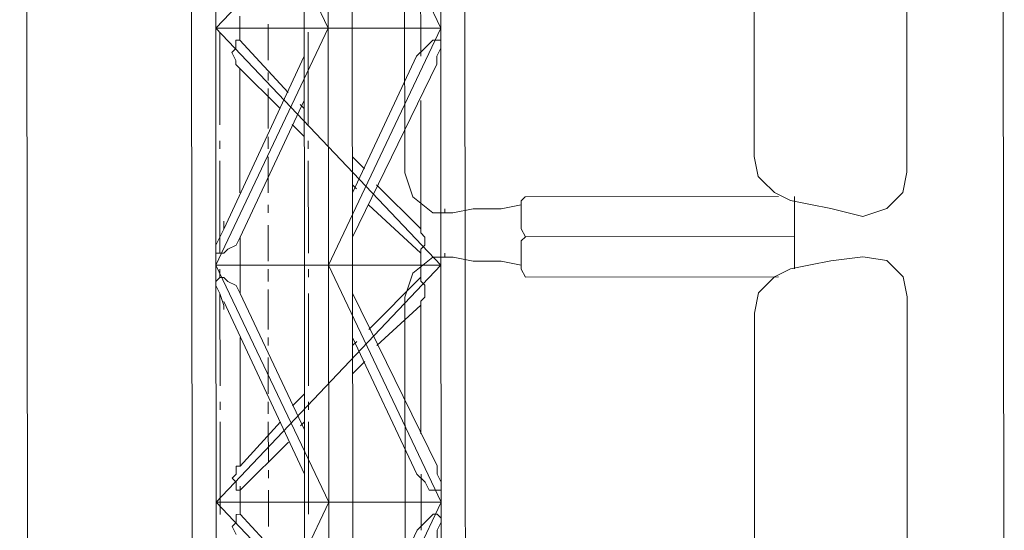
# Model space of a CAD drawing. Header units: inches. Extents: x -5850 to 5646, y 8947 to 13007.
# Tile 262 of 548: x -3189 to -3085, y 10535 to 10589. Entities that reach past the tile are written whole.
import ezdxf

# ---------------------------------------------------------------- set-up
doc = ezdxf.new("R2010")
doc.units = ezdxf.units.IN
doc.header["$MEASUREMENT"] = 0
doc.layers.add('at_Entity', color=7, linetype='Continuous')

msp = doc.modelspace()

# ---------------------------------------------------------------- linework, layer by layer
at = {"layer": 'at_Entity', "color": 7, "lineweight": 20}
for p, q in [((-3188.61, 11435.42), (-3187.75, 10467.28)), ((-3085.97, 11435.09), (-3085.11, 10467.37)), ((-3170.57, 10613.02), (-3170.54, 10588.1)), ((-3168.03, 10613.02), (-3156.18, 10588.11)), ((-3168.01, 10588.1), (-3168.03, 10613.02)), ((-3144.37, 10613.04), (-3168.01, 10588.1)), ((-3158.74, 10613.03), (-3158.72, 10588.11)), ((-3156.2, 10613.03), (-3144.35, 10588.12)), ((-3156.18, 10588.11), (-3156.2, 10613.03)), ((-3153.65, 10588.11), (-3153.67, 10613.03)), ((-3144.35, 10588.12), (-3144.37, 10613.04)), ((-3141.82, 10588.12), (-3141.84, 10613.05)), ((-3148.14, 10572.91), (-3148.17, 10607.97)), ((-3095.34, 10572.96), (-3095.37, 10608.02)), ((-3111.39, 10574.63), (-3111.42, 10606.31)), ((-3146.47, 10591.08), (-3146.46, 10588.12)), ((-3165.47, 10588.1), (-3165.48, 10589.37)), ((-3170.54, 10588.1), (-3170.52, 10563.18)), ((-3168.01, 10588.1), (-3144.35, 10588.12)), ((-3167.98, 10563.18), (-3168.01, 10588.1)), ((-3144.33, 10563.2), (-3168.01, 10588.1)), ((-3156.18, 10588.11), (-3167.98, 10563.18)), ((-3167.57, 10577.96), (-3167.58, 10587.68)), ((-3165.47, 10586.84), (-3165.47, 10588.1)), ((-3158.72, 10588.11), (-3158.69, 10563.19)), ((-3158.28, 10577.97), (-3158.29, 10587.69)), ((-3156.16, 10563.19), (-3156.18, 10588.11)), ((-3144.35, 10588.12), (-3156.16, 10563.19)), ((-3153.62, 10563.19), (-3153.65, 10588.11)), ((-3146.46, 10588.12), (-3146.46, 10585.16)), ((-3144.33, 10563.2), (-3144.35, 10588.12)), ((-3141.8, 10563.2), (-3141.82, 10588.12)), ((-3165.89, 10585.99), (-3165.89, 10586.84)), ((-3165.89, 10586.84), (-3165.47, 10586.84)), ((-3165.47, 10586.84), (-3160.4, 10581.35)), ((-3145.62, 10586.43), (-3146.04, 10586.01)), ((-3145.2, 10586.86), (-3145.62, 10586.43)), ((-3144.35, 10586.86), (-3145.2, 10586.86)), ((-3144.35, 10586.01), (-3144.35, 10586.86)), ((-3166.31, 10585.57), (-3165.89, 10585.99)), ((-3165.89, 10584.72), (-3166.31, 10585.57)), ((-3146.04, 10586.01), (-3146.89, 10585.16)), ((-3144.77, 10585.17), (-3144.35, 10586.01)), ((-3158.71, 10585.15), (-3167.15, 10566.98)), ((-3165.89, 10584.3), (-3165.89, 10584.72)), ((-3153.63, 10570.8), (-3146.89, 10585.16)), ((-3144.77, 10584.32), (-3144.77, 10585.17)), ((-3165.47, 10583.88), (-3165.89, 10584.3)), ((-3165.46, 10570.79), (-3165.47, 10583.88)), ((-3165.47, 10583.88), (-3161.24, 10579.66)), ((-3153.63, 10566.15), (-3144.77, 10584.32)), ((-3145.19, 10583.48), (-3144.77, 10584.32)), ((-3158.71, 10580.51), (-3165.45, 10566.14)), ((-3146.46, 10580.52), (-3146.45, 10567)), ((-3159.13, 10580.08), (-3158.71, 10579.66)), ((-3159.97, 10577.97), (-3158.71, 10576.71)), ((-3167.57, 10575.43), (-3167.57, 10576.27)), ((-3158.28, 10575.44), (-3158.28, 10576.28)), ((-3167.56, 10564.45), (-3167.57, 10574.16)), ((-3158.27, 10564.45), (-3158.28, 10574.17)), ((-3153.63, 10574.6), (-3152.37, 10573.33)), ((-3110.97, 10572.53), (-3111.39, 10574.63)), ((-3095.77, 10570.85), (-3095.34, 10572.96)), ((-3147.3, 10570.38), (-3148.14, 10572.91)), ((-3110.55, 10572.1), (-3110.97, 10572.53)), ((-3109.28, 10570.84), (-3110.55, 10572.1)), ((-3153.63, 10571.64), (-3153.21, 10571.22)), ((-3151.09, 10571.64), (-3146.45, 10567)), ((-3145.18, 10568.69), (-3147.3, 10570.38)), ((-3135.47, 10570.39), (-3135.89, 10569.97)), ((-3135.89, 10569.97), (-3135.89, 10567.01)), ((-3135.47, 10570.39), (-3108.86, 10570.41)), ((-3107.59, 10569.99), (-3109.28, 10570.84)), ((-3105.48, 10569.57), (-3107.59, 10569.99)), ((-3107.17, 10569.99), (-3107.17, 10570.42)), ((-3107.17, 10569.99), (-3107.17, 10567.04)), ((-3097.45, 10569.15), (-3095.77, 10570.85)), ((-3151.94, 10569.53), (-3146.44, 10564.46)), ((-3143.92, 10568.69), (-3143.92, 10569.11)), ((-3143.07, 10568.69), (-3140.96, 10569.11)), ((-3140.96, 10569.11), (-3138, 10569.12)), ((-3138, 10569.12), (-3135.89, 10569.54)), ((-3103.36, 10569.15), (-3105.48, 10569.57)), ((-3099.98, 10568.31), (-3103.36, 10569.15)), ((-3099.98, 10568.31), (-3097.45, 10569.15)), ((-3167.15, 10567.83), (-3167.15, 10566.98)), ((-3144.33, 10568.69), (-3145.18, 10568.69)), ((-3144.33, 10568.69), (-3143.07, 10568.69)), ((-3167.15, 10566.98), (-3167.56, 10566.14)), ((-3146.45, 10567), (-3146.45, 10566.58)), ((-3135.89, 10567.01), (-3135.46, 10566.16)), ((-3107.17, 10567.04), (-3107.16, 10566.19)), ((-3167.56, 10566.14), (-3167.99, 10565.29)), ((-3165.87, 10565.29), (-3165.45, 10566.14)), ((-3165.45, 10563.18), (-3165.45, 10566.14)), ((-3146.45, 10566.58), (-3146.03, 10566.15)), ((-3146.03, 10566.15), (-3146.03, 10565.31)), ((-3135.46, 10566.16), (-3135.89, 10565.75)), ((-3135.89, 10565.75), (-3135.89, 10562.79)), ((-3135.46, 10566.16), (-3107.16, 10566.19)), ((-3135.46, 10566.16), (-3107.16, 10566.19)), ((-3107.16, 10566.19), (-3107.16, 10562.82)), ((-3167.99, 10565.29), (-3167.99, 10564.45)), ((-3167.14, 10564.45), (-3166.72, 10564.87)), ((-3166.72, 10564.87), (-3165.87, 10565.29)), ((-3146.03, 10565.31), (-3146.44, 10564.89)), ((-3146.44, 10564.89), (-3146.44, 10564.46)), ((-3167.99, 10564.45), (-3167.14, 10564.45)), ((-3147.29, 10562.36), (-3145.18, 10564.04)), ((-3146.44, 10564.46), (-3146.44, 10563.2)), ((-3144.33, 10564.04), (-3145.18, 10564.04)), ((-3144.33, 10564.04), (-3143.06, 10564.04)), ((-3143.91, 10564.04), (-3143.91, 10564.47)), ((-3143.06, 10564.04), (-3140.96, 10563.63)), ((-3140.96, 10563.63), (-3137.99, 10563.63)), ((-3137.99, 10563.63), (-3135.89, 10563.21)), ((-3103.36, 10563.66), (-3105.47, 10563.24)), ((-3099.98, 10564.08), (-3103.36, 10563.66)), ((-3097.45, 10563.67), (-3099.98, 10564.08)), ((-3095.76, 10561.98), (-3097.45, 10563.67)), ((-3170.52, 10563.18), (-3170.5, 10538.26)), ((-3144.33, 10563.2), (-3167.98, 10563.18)), ((-3167.96, 10538.26), (-3167.98, 10563.18)), ((-3167.98, 10563.18), (-3156.13, 10538.27)), ((-3144.33, 10563.2), (-3167.96, 10538.26)), ((-3167.56, 10561.91), (-3167.56, 10562.76)), ((-3165.45, 10560.23), (-3165.45, 10563.18)), ((-3158.69, 10563.19), (-3158.67, 10538.27)), ((-3158.27, 10561.92), (-3158.27, 10562.77)), ((-3156.16, 10563.19), (-3144.31, 10538.28)), ((-3156.13, 10538.27), (-3156.16, 10563.19)), ((-3153.6, 10538.27), (-3153.62, 10563.19)), ((-3146.44, 10563.2), (-3146.44, 10561.93)), ((-3144.31, 10538.28), (-3144.33, 10563.2)), ((-3141.77, 10538.28), (-3141.8, 10563.2)), ((-3135.89, 10562.79), (-3135.46, 10561.94)), ((-3107.58, 10562.82), (-3109.27, 10561.97)), ((-3107.58, 10562.82), (-3105.47, 10563.24)), ((-3107.16, 10562.82), (-3107.16, 10563.23)), ((-3167.98, 10561.49), (-3167.56, 10561.91)), ((-3167.98, 10561.49), (-3167.56, 10561.91)), ((-3167.56, 10561.91), (-3167.14, 10561.91)), ((-3167.56, 10561.91), (-3167.14, 10561.91)), ((-3167.14, 10561.91), (-3166.72, 10561.49)), ((-3167.14, 10561.91), (-3166.72, 10561.49)), ((-3146.44, 10561.93), (-3151.93, 10556.44)), ((-3151.93, 10556.44), (-3146.44, 10561.93)), ((-3148.13, 10559.82), (-3147.29, 10562.36)), ((-3146.44, 10561.51), (-3146.44, 10561.93)), ((-3146.44, 10561.93), (-3146.44, 10561.51)), ((-3135.46, 10561.94), (-3108.85, 10561.97)), ((-3110.54, 10560.7), (-3109.27, 10561.97)), ((-3095.33, 10559.87), (-3095.76, 10561.98)), ((-3167.98, 10561.07), (-3167.98, 10561.49)), ((-3167.98, 10561.07), (-3167.98, 10561.49)), ((-3167.56, 10560.22), (-3167.98, 10561.07)), ((-3167.56, 10560.22), (-3167.98, 10561.07)), ((-3166.72, 10561.49), (-3165.87, 10561.07)), ((-3166.72, 10561.49), (-3165.87, 10561.07)), ((-3165.87, 10561.07), (-3165.45, 10560.23)), ((-3165.87, 10561.07), (-3165.45, 10560.23)), ((-3146.02, 10561.09), (-3146.44, 10561.51)), ((-3146.44, 10561.51), (-3146.02, 10561.09)), ((-3146.02, 10559.82), (-3146.02, 10561.09)), ((-3146.02, 10561.09), (-3146.02, 10559.82)), ((-3110.54, 10560.7), (-3110.96, 10560.28)), ((-3167.55, 10550.51), (-3167.56, 10560.22)), ((-3167.14, 10558.96), (-3167.56, 10560.22)), ((-3167.14, 10558.96), (-3167.56, 10560.22)), ((-3165.45, 10560.23), (-3158.68, 10545.87)), ((-3158.68, 10545.87), (-3165.45, 10560.23)), ((-3158.26, 10550.52), (-3158.27, 10560.23)), ((-3144.73, 10542.08), (-3153.62, 10560.24)), ((-3148.1, 10524.76), (-3148.13, 10559.82)), ((-3146.44, 10559.4), (-3146.02, 10559.82)), ((-3146.02, 10559.82), (-3146.44, 10559.4)), ((-3111.38, 10558.16), (-3110.96, 10560.28)), ((-3095.3, 10524.81), (-3095.33, 10559.87)), ((-3158.67, 10541.22), (-3167.14, 10559.38)), ((-3167.14, 10558.54), (-3167.14, 10558.96)), ((-3167.14, 10558.54), (-3167.14, 10558.96)), ((-3146.44, 10558.98), (-3151.08, 10554.75)), ((-3146.44, 10558.98), (-3146.44, 10559.4)), ((-3146.44, 10558.98), (-3146.44, 10559.4)), ((-3146.44, 10559.4), (-3146.44, 10558.98)), ((-3146.44, 10558.98), (-3146.43, 10545.46)), ((-3111.35, 10526.48), (-3111.38, 10558.16)), ((-3165.43, 10542.06), (-3165.45, 10555.58)), ((-3146.85, 10541.23), (-3153.62, 10555.59)), ((-3153.62, 10555.59), (-3146.85, 10541.23)), ((-3153.19, 10555.17), (-3153.62, 10554.74)), ((-3152.35, 10553.06), (-3153.61, 10551.79)), ((-3159.95, 10548.4), (-3158.68, 10549.67)), ((-3167.55, 10547.97), (-3167.55, 10548.82)), ((-3158.26, 10547.98), (-3158.26, 10548.83)), ((-3167.54, 10536.99), (-3167.55, 10546.71)), ((-3165.43, 10542.06), (-3161.21, 10546.71)), ((-3158.68, 10546.72), (-3159.1, 10546.29)), ((-3158.25, 10537), (-3158.26, 10546.72)), ((-3165.43, 10539.53), (-3160.37, 10544.6)), ((-3145.16, 10542.92), (-3144.73, 10542.08)), ((-3145.16, 10542.92), (-3144.73, 10542.08)), ((-3165.43, 10542.06), (-3165.85, 10542.06)), ((-3165.85, 10542.06), (-3165.85, 10541.22)), ((-3165.85, 10541.22), (-3165.85, 10542.06)), ((-3165.85, 10542.06), (-3165.43, 10542.06)), ((-3165.43, 10542.06), (-3165.43, 10542.49)), ((-3144.73, 10542.08), (-3144.73, 10541.23)), ((-3144.73, 10542.08), (-3144.73, 10541.23)), ((-3165.85, 10541.22), (-3166.27, 10540.79)), ((-3166.27, 10540.79), (-3165.85, 10541.22)), ((-3146, 10540.39), (-3146.85, 10541.23)), ((-3146, 10540.39), (-3146.85, 10541.23)), ((-3146.42, 10541.23), (-3146.42, 10538.28)), ((-3144.73, 10541.23), (-3144.31, 10540.39)), ((-3144.73, 10541.23), (-3144.31, 10540.39)), ((-3166.27, 10540.79), (-3165.85, 10540.37)), ((-3165.85, 10540.37), (-3166.27, 10540.79)), ((-3165.85, 10540.37), (-3165.85, 10539.53)), ((-3165.85, 10539.53), (-3165.85, 10540.37)), ((-3165.43, 10539.53), (-3165.43, 10539.95)), ((-3145.58, 10539.54), (-3146, 10540.39)), ((-3145.58, 10539.54), (-3146, 10540.39)), ((-3144.31, 10540.39), (-3144.31, 10539.55)), ((-3144.31, 10540.39), (-3144.31, 10539.55)), ((-3165.85, 10539.53), (-3165.43, 10539.53)), ((-3165.43, 10539.53), (-3165.85, 10539.53)), ((-3165.43, 10538.26), (-3165.43, 10539.53)), ((-3144.31, 10539.55), (-3145.58, 10539.54)), ((-3144.31, 10539.55), (-3145.58, 10539.54)), ((-3170.5, 10538.26), (-3170.48, 10513.34)), ((-3144.31, 10538.28), (-3167.96, 10538.26)), ((-3167.94, 10513.34), (-3167.96, 10538.26)), ((-3167.96, 10538.26), (-3144.28, 10513.36)), ((-3156.13, 10538.27), (-3167.94, 10513.34)), ((-3165.43, 10537), (-3165.43, 10538.26)), ((-3158.67, 10538.27), (-3158.65, 10513.35)), ((-3156.11, 10513.35), (-3156.13, 10538.27)), ((-3144.31, 10538.28), (-3156.11, 10513.35)), ((-3153.58, 10513.35), (-3153.6, 10538.27)), ((-3146.42, 10538.28), (-3146.42, 10535.32)), ((-3144.28, 10513.36), (-3144.31, 10538.28)), ((-3141.75, 10513.36), (-3141.77, 10538.28)), ((-3165.85, 10536.99), (-3165.43, 10537)), ((-3165.85, 10536.15), (-3165.85, 10536.99)), ((-3165.43, 10537), (-3160.36, 10531.51)), ((-3145.15, 10537.01), (-3145.58, 10536.59)), ((-3144.73, 10537.01), (-3145.15, 10537.01)), ((-3144.31, 10536.59), (-3144.73, 10537.01)), ((-3166.27, 10535.72), (-3165.85, 10536.15)), ((-3165.85, 10534.88), (-3166.27, 10535.72)), ((-3146, 10536.16), (-3146.84, 10535.32)), ((-3145.58, 10536.59), (-3146, 10536.16)), ((-3144.73, 10535.32), (-3144.3, 10536.17)), ((-3144.3, 10536.17), (-3144.31, 10536.59)), ((-3153.59, 10520.95), (-3146.84, 10535.32)), ((-3144.73, 10534.06), (-3144.73, 10535.32))]:
    msp.add_line(p, q, dxfattribs=at)
at = {"layer": 'at_Entity', "color": 3, "lineweight": 20}
for p, q in [((-3162.51, 10588.53), (-3162.51, 10584.73)), ((-3162.51, 10583.46), (-3162.51, 10582.62)), ((-3162.51, 10581.77), (-3162.5, 10577.55)), ((-3162.5, 10576.7), (-3162.5, 10575.44)), ((-3162.5, 10574.59), (-3162.5, 10570.79)), ((-3162.5, 10569.52), (-3162.5, 10568.68)), ((-3162.49, 10567.41), (-3162.49, 10563.61)), ((-3162.49, 10562.77), (-3162.49, 10561.49)), ((-3162.49, 10560.65), (-3162.49, 10556.43)), ((-3162.48, 10555.58), (-3162.48, 10554.74)), ((-3162.48, 10553.47), (-3162.48, 10549.67)), ((-3162.48, 10548.83), (-3162.48, 10547.56)), ((-3162.48, 10546.71), (-3162.47, 10542.49)), ((-3162.47, 10541.64), (-3162.47, 10540.8)), ((-3162.47, 10539.53), (-3162.47, 10535.73))]:
    msp.add_line(p, q, dxfattribs=at)

doc.saveas('drawing.dxf')
